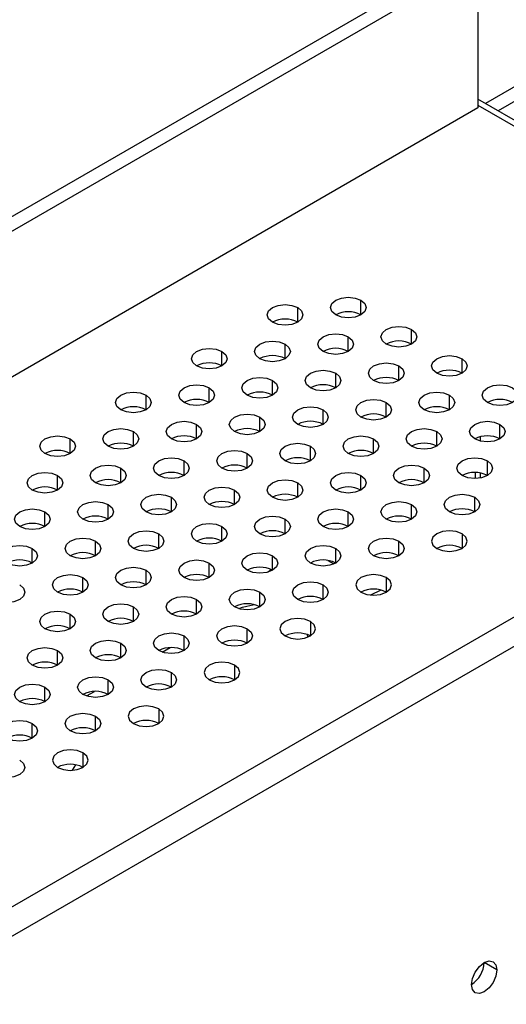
# Model space of a CAD drawing. Header units: millimetres. Extents: x 0 to 1118, y 0 to 864.
# Tile 268 of 304: x 991.31 to 995.84, y 697.67 to 706.85. Entities that reach past the tile are written whole.
import ezdxf

# ---------------------------------------------------------------- set-up
doc = ezdxf.new("R2010")
doc.units = ezdxf.units.MM

msp = doc.modelspace()

# ---------------------------------------------------------------- linework, layer by layer
at = {"color": 7, "linetype": 'Continuous', "lineweight": 25}
for p, q in [((922.087, 665.1001), (995.1075, 707.2539)), ((922.2048, 665.032), (995.2254, 707.1859)), ((995.5789, 706.9817), (995.5789, 706.0291)), ((996.4275, 706.5189), (995.6513, 706.0709)), ((996.5453, 706.4509), (995.7692, 706.0028)), ((999.9638, 703.5813), (995.5789, 706.1127)), ((995.5789, 706.0291), (921.8513, 663.467)), ((926.1057, 660.9838), (999.8805, 703.5731)), ((926.2471, 660.7933), (999.9748, 703.3554)), ((995.5537, 702.9461), (995.5537, 702.9414)), ((995.5537, 702.6317), (995.5537, 702.5754)), ((993.649, 701.7267), (993.6191, 701.7007)), ((994.6739, 701.535), (994.5791, 701.4882)), ((992.6367, 700.9558), (992.711, 700.9988)), ((991.9296, 700.5476), (992.0039, 700.5906)), ((991.7989, 699.8548), (991.8315, 699.9054)), ((995.7557, 697.9938), (995.6379, 698.0618))]:
    msp.add_line(p, q, dxfattribs=at)
at = {"color": 8, "linetype": 'Continuous', "lineweight": 25}
for p, q in [((995.5789, 706.0563), (999.8805, 703.5731)), ((994.4888, 704.1003), (994.4888, 704.2364)), ((993.8996, 704.0323), (993.8996, 704.1684)), ((994.9602, 703.8282), (994.9602, 703.9643)), ((994.371, 703.7602), (994.371, 703.8962)), ((993.1924, 703.6241), (993.1924, 703.7602)), ((993.7817, 703.6921), (993.7817, 703.8282)), ((995.4316, 703.5561), (995.4316, 703.6921)), ((994.8424, 703.488), (994.8424, 703.6241)), ((993.6639, 703.352), (993.6639, 703.488)), ((994.2531, 703.42), (994.2531, 703.5561)), ((993.0746, 703.2839), (993.0746, 703.42)), ((992.4853, 703.2159), (992.4853, 703.352)), ((995.3138, 703.2159), (995.3138, 703.352)), ((994.1353, 703.0798), (994.1353, 703.2159)), ((994.7245, 703.1479), (994.7245, 703.2839)), ((993.546, 703.0118), (993.546, 703.1479)), ((992.9567, 702.9438), (992.9567, 703.0798)), ((995.7852, 702.9438), (995.7852, 703.0798)), ((991.7782, 702.8077), (991.7782, 702.9438)), ((992.3675, 702.8757), (992.3675, 703.0118)), ((994.6067, 702.8077), (994.6067, 702.9438)), ((995.1959, 702.8757), (995.1959, 703.0118)), ((995.6025, 702.9232), (995.6025, 702.9644)), ((994.0174, 702.7397), (994.0174, 702.8757)), ((993.4282, 702.6716), (993.4282, 702.8077)), ((992.2496, 702.5356), (992.2496, 702.6716)), ((992.8389, 702.6036), (992.8389, 702.7397)), ((995.0781, 702.5356), (995.0781, 702.6716)), ((995.6673, 702.6036), (995.6673, 702.7397)), ((991.6604, 702.4675), (991.6604, 702.6036)), ((994.4888, 702.4675), (994.4888, 702.6036)), ((995.6025, 702.5804), (995.6025, 702.6268)), ((993.8996, 702.3995), (993.8996, 702.5356)), ((992.721, 702.2634), (992.721, 702.3995)), ((993.3103, 702.3315), (993.3103, 702.4675)), ((995.5495, 702.2634), (995.5495, 702.3995)), ((992.1318, 702.1954), (992.1318, 702.3315)), ((994.9602, 702.1954), (994.9602, 702.3315)), ((991.5425, 702.1274), (991.5425, 702.2634)), ((994.371, 702.1274), (994.371, 702.2634)), ((993.1924, 701.9913), (993.1924, 702.1274)), ((993.7817, 702.0593), (993.7817, 702.1954)), ((992.6032, 701.9233), (992.6032, 702.0593)), ((995.4316, 702.0593), (995.4316, 701.9233)), ((992.0139, 701.8552), (992.0139, 701.9913)), ((994.8424, 701.8552), (994.8424, 701.9913)), ((991.4247, 701.7872), (991.4247, 701.9233)), ((993.6639, 701.7192), (993.6639, 701.8552)), ((994.2531, 701.7872), (994.2531, 701.9233)), ((993.0746, 701.6511), (993.0746, 701.7872)), ((994.1813, 701.8116), (994.2374, 701.7792)), ((991.8961, 701.5151), (991.8961, 701.6511)), ((992.4853, 701.5831), (992.4853, 701.7192)), ((994.7245, 701.6511), (994.7245, 701.5151)), ((994.1353, 701.447), (994.1353, 701.5831)), ((993.546, 701.379), (993.546, 701.5151)), ((992.3675, 701.2429), (992.3675, 701.379)), ((992.9567, 701.311), (992.9567, 701.447)), ((991.7782, 701.1749), (991.7782, 701.311)), ((994.0174, 701.2429), (994.0174, 701.1068)), ((992.8389, 700.9708), (992.8389, 701.1068)), ((993.4282, 701.0388), (993.4282, 701.1749)), ((992.2496, 700.9027), (992.2496, 701.0388)), ((991.6604, 700.8347), (991.6604, 700.9708)), ((993.3103, 700.8347), (993.3103, 700.6986)), ((992.721, 700.6306), (992.721, 700.7667)), ((992.1318, 700.5626), (992.1318, 700.6986)), ((991.5425, 700.4945), (991.5425, 700.6306)), ((992.6032, 700.4265), (992.6032, 700.2904)), ((991.4247, 700.1544), (991.4247, 700.2904)), ((992.0139, 700.2224), (992.0139, 700.3585)), ((991.8961, 700.0183), (991.8961, 699.8822))]:
    msp.add_line(p, q, dxfattribs=at)
at = {"color": 7, "linetype": 'Continuous', "lineweight": 25, "flags": 128}
for points in [[(994.2531, 704.1003), (994.217, 704.1316), (994.2043, 704.1684), (994.217, 704.2052), (994.2531, 704.2364), (994.3072, 704.2573), (994.371, 704.2646), (994.4347, 704.2573), (994.4888, 704.2364)], [(994.4888, 704.2364), (994.5249, 704.2052), (994.5376, 704.1684), (994.5249, 704.1316), (994.4888, 704.1003), (994.4347, 704.0795), (994.371, 704.0722), (994.3072, 704.0795), (994.2531, 704.1003)], [(993.6639, 704.0323), (993.6277, 704.0635), (993.615, 704.1003), (993.6277, 704.1372), (993.6639, 704.1684), (993.7179, 704.1892), (993.7817, 704.1966), (993.8455, 704.1892), (993.8996, 704.1684)], [(993.8996, 704.1684), (993.9357, 704.1372), (993.9484, 704.1003), (993.9357, 704.0635), (993.8996, 704.0323), (993.8455, 704.0115), (993.7817, 704.0041), (993.7179, 704.0115), (993.6639, 704.0323)], [(994.7245, 703.8282), (994.6884, 703.8594), (994.6757, 703.8962), (994.6884, 703.9331), (994.7245, 703.9643), (994.7786, 703.9851), (994.8424, 703.9925), (994.9061, 703.9851), (994.9602, 703.9643)], [(994.9602, 703.9643), (994.9963, 703.9331), (995.009, 703.8962), (994.9963, 703.8594), (994.9602, 703.8282), (994.9061, 703.8074), (994.8424, 703.8), (994.7786, 703.8074), (994.7245, 703.8282)], [(993.546, 703.6921), (993.5099, 703.7234), (993.4972, 703.7602), (993.5099, 703.797), (993.546, 703.8282), (993.6001, 703.8491), (993.6639, 703.8564), (993.7276, 703.8491), (993.7817, 703.8282)], [(994.1353, 703.7602), (994.0991, 703.7914), (994.0864, 703.8282), (994.0991, 703.865), (994.1353, 703.8962), (994.1893, 703.9171), (994.2531, 703.9244), (994.3169, 703.9171), (994.371, 703.8962)], [(994.371, 703.8962), (994.4071, 703.865), (994.4198, 703.8282), (994.4071, 703.7914), (994.371, 703.7602), (994.3169, 703.7393), (994.2531, 703.732), (994.1893, 703.7393), (994.1353, 703.7602)], [(992.9567, 703.6241), (992.9206, 703.6553), (992.9079, 703.6921), (992.9206, 703.729), (992.9567, 703.7602), (993.0108, 703.781), (993.0746, 703.7884), (993.1384, 703.781), (993.1924, 703.7602)], [(993.1924, 703.7602), (993.2286, 703.729), (993.2413, 703.6921), (993.2286, 703.6553), (993.1924, 703.6241), (993.1384, 703.6033), (993.0746, 703.5959), (993.0108, 703.6033), (992.9567, 703.6241)], [(993.7817, 703.8282), (993.8178, 703.797), (993.8305, 703.7602), (993.8178, 703.7234), (993.7817, 703.6921), (993.7276, 703.6713), (993.6639, 703.664), (993.6001, 703.6713), (993.546, 703.6921)], [(995.1959, 703.5561), (995.1598, 703.5873), (995.1471, 703.6241), (995.1598, 703.6609), (995.1959, 703.6921), (995.25, 703.713), (995.3138, 703.7203), (995.3775, 703.713), (995.4316, 703.6921)], [(995.4316, 703.6921), (995.4677, 703.6609), (995.4804, 703.6241), (995.4677, 703.5873), (995.4316, 703.5561), (995.3775, 703.5352), (995.3138, 703.5279), (995.25, 703.5352), (995.1959, 703.5561)], [(994.0174, 703.42), (993.9813, 703.4512), (993.9686, 703.488), (993.9813, 703.5249), (994.0174, 703.5561), (994.0715, 703.5769), (994.1353, 703.5843), (994.199, 703.5769), (994.2531, 703.5561)], [(994.6067, 703.488), (994.5705, 703.5193), (994.5578, 703.5561), (994.5705, 703.5929), (994.6067, 703.6241), (994.6607, 703.645), (994.7245, 703.6523), (994.7883, 703.645), (994.8424, 703.6241)], [(994.8424, 703.6241), (994.8785, 703.5929), (994.8912, 703.5561), (994.8785, 703.5193), (994.8424, 703.488), (994.7883, 703.4672), (994.7245, 703.4599), (994.6607, 703.4672), (994.6067, 703.488)], [(993.4282, 703.352), (993.392, 703.3832), (993.3793, 703.42), (993.392, 703.4568), (993.4282, 703.488), (993.4822, 703.5089), (993.546, 703.5162), (993.6098, 703.5089), (993.6639, 703.488)], [(993.6639, 703.488), (993.7, 703.4568), (993.7127, 703.42), (993.7, 703.3832), (993.6639, 703.352), (993.6098, 703.3311), (993.546, 703.3238), (993.4822, 703.3311), (993.4282, 703.352)], [(994.2531, 703.5561), (994.2892, 703.5249), (994.3019, 703.488), (994.2892, 703.4512), (994.2531, 703.42), (994.199, 703.3991), (994.1353, 703.3918), (994.0715, 703.3991), (994.0174, 703.42)], [(992.8389, 703.2839), (992.8028, 703.3152), (992.7901, 703.352), (992.8028, 703.3888), (992.8389, 703.42), (992.893, 703.4409), (992.9567, 703.4482), (993.0205, 703.4409), (993.0746, 703.42)], [(993.0746, 703.42), (993.1107, 703.3888), (993.1234, 703.352), (993.1107, 703.3152), (993.0746, 703.2839), (993.0205, 703.2631), (992.9567, 703.2558), (992.893, 703.2631), (992.8389, 703.2839)], [(995.6673, 703.2839), (995.6312, 703.3152), (995.6185, 703.352), (995.6312, 703.3888), (995.6673, 703.42), (995.7214, 703.4409), (995.7852, 703.4482), (995.849, 703.4409), (995.903, 703.42)], [(995.903, 703.42), (995.9392, 703.3888), (995.9518, 703.352), (995.9392, 703.3152), (995.903, 703.2839), (995.849, 703.2631), (995.7852, 703.2558), (995.7214, 703.2631), (995.6673, 703.2839)], [(992.2496, 703.2159), (992.2135, 703.2471), (992.2008, 703.2839), (992.2135, 703.3208), (992.2496, 703.352), (992.3037, 703.3728), (992.3675, 703.3802), (992.4313, 703.3728), (992.4853, 703.352)], [(992.4853, 703.352), (992.5215, 703.3208), (992.5342, 703.2839), (992.5215, 703.2471), (992.4853, 703.2159), (992.4313, 703.195), (992.3675, 703.1877), (992.3037, 703.195), (992.2496, 703.2159)], [(994.4888, 703.1479), (994.4527, 703.1791), (994.44, 703.2159), (994.4527, 703.2527), (994.4888, 703.2839), (994.5429, 703.3048), (994.6067, 703.3121), (994.6704, 703.3048), (994.7245, 703.2839)], [(995.0781, 703.2159), (995.0419, 703.2471), (995.0293, 703.2839), (995.0419, 703.3208), (995.0781, 703.352), (995.1321, 703.3728), (995.1959, 703.3802), (995.2597, 703.3728), (995.3138, 703.352)], [(995.3138, 703.352), (995.3499, 703.3208), (995.3626, 703.2839), (995.3499, 703.2471), (995.3138, 703.2159), (995.2597, 703.195), (995.1959, 703.1877), (995.1321, 703.195), (995.0781, 703.2159)], [(993.8996, 703.0798), (993.8634, 703.111), (993.8507, 703.1479), (993.8634, 703.1847), (993.8996, 703.2159), (993.9536, 703.2368), (994.0174, 703.2441), (994.0812, 703.2368), (994.1353, 703.2159)], [(994.1353, 703.2159), (994.1714, 703.1847), (994.1841, 703.1479), (994.1714, 703.111), (994.1353, 703.0798), (994.0812, 703.059), (994.0174, 703.0517), (993.9536, 703.059), (993.8996, 703.0798)], [(994.7245, 703.2839), (994.7606, 703.2527), (994.7733, 703.2159), (994.7606, 703.1791), (994.7245, 703.1479), (994.6704, 703.127), (994.6067, 703.1197), (994.5429, 703.127), (994.4888, 703.1479)], [(993.3103, 703.0118), (993.2742, 703.043), (993.2615, 703.0798), (993.2742, 703.1167), (993.3103, 703.1479), (993.3644, 703.1687), (993.4282, 703.1761), (993.4919, 703.1687), (993.546, 703.1479)], [(993.546, 703.1479), (993.5821, 703.1167), (993.5948, 703.0798), (993.5821, 703.043), (993.546, 703.0118), (993.4919, 702.9909), (993.4282, 702.9836), (993.3644, 702.9909), (993.3103, 703.0118)], [(992.1318, 702.8757), (992.0957, 702.9069), (992.083, 702.9438), (992.0957, 702.9806), (992.1318, 703.0118), (992.1859, 703.0327), (992.2496, 703.04), (992.3134, 703.0327), (992.3675, 703.0118)], [(992.721, 702.9438), (992.6849, 702.975), (992.6722, 703.0118), (992.6849, 703.0486), (992.721, 703.0798), (992.7751, 703.1007), (992.8389, 703.108), (992.9027, 703.1007), (992.9567, 703.0798)], [(992.9567, 703.0798), (992.9929, 703.0486), (993.0056, 703.0118), (992.9929, 702.975), (992.9567, 702.9438), (992.9027, 702.9229), (992.8389, 702.9156), (992.7751, 702.9229), (992.721, 702.9438)], [(994.9602, 702.8757), (994.9241, 702.9069), (994.9114, 702.9438), (994.9241, 702.9806), (994.9602, 703.0118), (995.0143, 703.0327), (995.0781, 703.04), (995.1418, 703.0327), (995.1959, 703.0118)], [(995.5495, 702.9438), (995.5133, 702.975), (995.5007, 703.0118), (995.5133, 703.0486), (995.5495, 703.0798), (995.6035, 703.1007), (995.6673, 703.108), (995.7311, 703.1007), (995.7852, 703.0798)], [(995.7852, 703.0798), (995.8213, 703.0486), (995.834, 703.0118), (995.8213, 702.975), (995.7852, 702.9438), (995.7311, 702.9229), (995.6673, 702.9156), (995.6035, 702.9229), (995.5495, 702.9438)], [(991.5425, 702.8077), (991.5064, 702.8389), (991.4937, 702.8757), (991.5064, 702.9126), (991.5425, 702.9438), (991.5966, 702.9646), (991.6604, 702.9719), (991.7242, 702.9646), (991.7782, 702.9438)], [(991.7782, 702.9438), (991.8144, 702.9126), (991.827, 702.8757), (991.8144, 702.8389), (991.7782, 702.8077), (991.7242, 702.7868), (991.6604, 702.7795), (991.5966, 702.7868), (991.5425, 702.8077)], [(992.3675, 703.0118), (992.4036, 702.9806), (992.4163, 702.9438), (992.4036, 702.9069), (992.3675, 702.8757), (992.3134, 702.8549), (992.2496, 702.8476), (992.1859, 702.8549), (992.1318, 702.8757)], [(994.371, 702.8077), (994.3348, 702.8389), (994.3221, 702.8757), (994.3348, 702.9126), (994.371, 702.9438), (994.425, 702.9646), (994.4888, 702.9719), (994.5526, 702.9646), (994.6067, 702.9438)], [(994.6067, 702.9438), (994.6428, 702.9126), (994.6555, 702.8757), (994.6428, 702.8389), (994.6067, 702.8077), (994.5526, 702.7868), (994.4888, 702.7795), (994.425, 702.7868), (994.371, 702.8077)], [(995.1959, 703.0118), (995.232, 702.9806), (995.2447, 702.9438), (995.232, 702.9069), (995.1959, 702.8757), (995.1418, 702.8549), (995.0781, 702.8476), (995.0143, 702.8549), (994.9602, 702.8757)], [(993.7817, 702.7397), (993.7456, 702.7709), (993.7329, 702.8077), (993.7456, 702.8445), (993.7817, 702.8757), (993.8358, 702.8966), (993.8996, 702.9039), (993.9633, 702.8966), (994.0174, 702.8757)], [(994.0174, 702.8757), (994.0535, 702.8445), (994.0662, 702.8077), (994.0535, 702.7709), (994.0174, 702.7397), (993.9633, 702.7188), (993.8996, 702.7115), (993.8358, 702.7188), (993.7817, 702.7397)], [(992.6032, 702.6036), (992.5671, 702.6348), (992.5544, 702.6716), (992.5671, 702.7085), (992.6032, 702.7397), (992.6573, 702.7605), (992.721, 702.7678), (992.7848, 702.7605), (992.8389, 702.7397)], [(993.1924, 702.6716), (993.1563, 702.7028), (993.1436, 702.7397), (993.1563, 702.7765), (993.1924, 702.8077), (993.2465, 702.8286), (993.3103, 702.8359), (993.3741, 702.8286), (993.4282, 702.8077)], [(993.4282, 702.8077), (993.4643, 702.7765), (993.477, 702.7397), (993.4643, 702.7028), (993.4282, 702.6716), (993.3741, 702.6508), (993.3103, 702.6435), (993.2465, 702.6508), (993.1924, 702.6716)], [(995.4316, 702.6036), (995.3955, 702.6348), (995.3828, 702.6716), (995.3955, 702.7085), (995.4316, 702.7397), (995.4857, 702.7605), (995.5495, 702.7678), (995.6133, 702.7605), (995.6673, 702.7397)], [(992.0139, 702.5356), (991.9778, 702.5668), (991.9651, 702.6036), (991.9778, 702.6404), (992.0139, 702.6716), (992.068, 702.6925), (992.1318, 702.6998), (992.1956, 702.6925), (992.2496, 702.6716)], [(992.2496, 702.6716), (992.2858, 702.6404), (992.2985, 702.6036), (992.2858, 702.5668), (992.2496, 702.5356), (992.1956, 702.5147), (992.1318, 702.5074), (992.068, 702.5147), (992.0139, 702.5356)], [(992.8389, 702.7397), (992.875, 702.7085), (992.8877, 702.6716), (992.875, 702.6348), (992.8389, 702.6036), (992.7848, 702.5827), (992.721, 702.5754), (992.6573, 702.5827), (992.6032, 702.6036)], [(994.8424, 702.5356), (994.8062, 702.5668), (994.7935, 702.6036), (994.8062, 702.6404), (994.8424, 702.6716), (994.8964, 702.6925), (994.9602, 702.6998), (995.024, 702.6925), (995.0781, 702.6716)], [(995.0781, 702.6716), (995.1142, 702.6404), (995.1269, 702.6036), (995.1142, 702.5668), (995.0781, 702.5356), (995.024, 702.5147), (994.9602, 702.5074), (994.8964, 702.5147), (994.8424, 702.5356)], [(995.6673, 702.7397), (995.7035, 702.7085), (995.7161, 702.6716), (995.7035, 702.6348), (995.6673, 702.6036), (995.6133, 702.5827), (995.5495, 702.5754), (995.4857, 702.5827), (995.4316, 702.6036)], [(991.4247, 702.4675), (991.3886, 702.4987), (991.3759, 702.5356), (991.3886, 702.5724), (991.4247, 702.6036), (991.4788, 702.6245), (991.5425, 702.6318), (991.6063, 702.6245), (991.6604, 702.6036)], [(991.6604, 702.6036), (991.6965, 702.5724), (991.7092, 702.5356), (991.6965, 702.4987), (991.6604, 702.4675), (991.6063, 702.4467), (991.5425, 702.4393), (991.4788, 702.4467), (991.4247, 702.4675)], [(994.2531, 702.4675), (994.217, 702.4987), (994.2043, 702.5356), (994.217, 702.5724), (994.2531, 702.6036), (994.3072, 702.6245), (994.371, 702.6318), (994.4347, 702.6245), (994.4888, 702.6036)], [(994.4888, 702.6036), (994.5249, 702.5724), (994.5376, 702.5356), (994.5249, 702.4987), (994.4888, 702.4675), (994.4347, 702.4467), (994.371, 702.4393), (994.3072, 702.4467), (994.2531, 702.4675)], [(993.0746, 702.3315), (993.0385, 702.3627), (993.0258, 702.3995), (993.0385, 702.4363), (993.0746, 702.4675), (993.1287, 702.4884), (993.1924, 702.4957), (993.2562, 702.4884), (993.3103, 702.4675)], [(993.6639, 702.3995), (993.6277, 702.4307), (993.615, 702.4675), (993.6277, 702.5043), (993.6639, 702.5356), (993.7179, 702.5564), (993.7817, 702.5637), (993.8455, 702.5564), (993.8996, 702.5356)], [(993.8996, 702.5356), (993.9357, 702.5043), (993.9484, 702.4675), (993.9357, 702.4307), (993.8996, 702.3995), (993.8455, 702.3786), (993.7817, 702.3713), (993.7179, 702.3786), (993.6639, 702.3995)], [(992.4853, 702.2634), (992.4492, 702.2946), (992.4365, 702.3315), (992.4492, 702.3683), (992.4853, 702.3995), (992.5394, 702.4204), (992.6032, 702.4277), (992.667, 702.4204), (992.721, 702.3995)], [(992.721, 702.3995), (992.7572, 702.3683), (992.7699, 702.3315), (992.7572, 702.2946), (992.721, 702.2634), (992.667, 702.2426), (992.6032, 702.2352), (992.5394, 702.2426), (992.4853, 702.2634)], [(993.3103, 702.4675), (993.3464, 702.4363), (993.3591, 702.3995), (993.3464, 702.3627), (993.3103, 702.3315), (993.2562, 702.3106), (993.1924, 702.3033), (993.1287, 702.3106), (993.0746, 702.3315)], [(995.3138, 702.2634), (995.2776, 702.2946), (995.265, 702.3315), (995.2776, 702.3683), (995.3138, 702.3995), (995.3678, 702.4204), (995.4316, 702.4277), (995.4954, 702.4204), (995.5495, 702.3995)], [(995.5495, 702.3995), (995.5856, 702.3683), (995.5983, 702.3315), (995.5856, 702.2946), (995.5495, 702.2634), (995.4954, 702.2426), (995.4316, 702.2352), (995.3678, 702.2426), (995.3138, 702.2634)], [(991.3068, 702.1274), (991.2707, 702.1586), (991.258, 702.1954), (991.2707, 702.2322), (991.3068, 702.2634), (991.3609, 702.2843), (991.4247, 702.2916), (991.4885, 702.2843), (991.5425, 702.2634)], [(991.8961, 702.1954), (991.86, 702.2266), (991.8473, 702.2634), (991.86, 702.3002), (991.8961, 702.3315), (991.9502, 702.3523), (992.0139, 702.3596), (992.0777, 702.3523), (992.1318, 702.3315)], [(992.1318, 702.3315), (992.1679, 702.3002), (992.1806, 702.2634), (992.1679, 702.2266), (992.1318, 702.1954), (992.0777, 702.1745), (992.0139, 702.1672), (991.9502, 702.1745), (991.8961, 702.1954)], [(994.1353, 702.1274), (994.0991, 702.1586), (994.0864, 702.1954), (994.0991, 702.2322), (994.1353, 702.2634), (994.1893, 702.2843), (994.2531, 702.2916), (994.3169, 702.2843), (994.371, 702.2634)], [(994.7245, 702.1954), (994.6884, 702.2266), (994.6757, 702.2634), (994.6884, 702.3002), (994.7245, 702.3315), (994.7786, 702.3523), (994.8424, 702.3596), (994.9061, 702.3523), (994.9602, 702.3315)], [(994.9602, 702.3315), (994.9963, 702.3002), (995.009, 702.2634), (994.9963, 702.2266), (994.9602, 702.1954), (994.9061, 702.1745), (994.8424, 702.1672), (994.7786, 702.1745), (994.7245, 702.1954)], [(991.5425, 702.2634), (991.5787, 702.2322), (991.5913, 702.1954), (991.5787, 702.1586), (991.5425, 702.1274), (991.4885, 702.1065), (991.4247, 702.0992), (991.3609, 702.1065), (991.3068, 702.1274)], [(993.546, 702.0593), (993.5099, 702.0905), (993.4972, 702.1274), (993.5099, 702.1642), (993.546, 702.1954), (993.6001, 702.2163), (993.6639, 702.2236), (993.7276, 702.2163), (993.7817, 702.1954)], [(994.371, 702.2634), (994.4071, 702.2322), (994.4198, 702.1954), (994.4071, 702.1586), (994.371, 702.1274), (994.3169, 702.1065), (994.2531, 702.0992), (994.1893, 702.1065), (994.1353, 702.1274)], [(992.9567, 701.9913), (992.9206, 702.0225), (992.9079, 702.0593), (992.9206, 702.0961), (992.9567, 702.1274), (993.0108, 702.1482), (993.0746, 702.1555), (993.1384, 702.1482), (993.1924, 702.1274)], [(993.1924, 702.1274), (993.2286, 702.0961), (993.2413, 702.0593), (993.2286, 702.0225), (993.1924, 701.9913), (993.1384, 701.9704), (993.0746, 701.9631), (993.0108, 701.9704), (992.9567, 701.9913)], [(993.7817, 702.1954), (993.8178, 702.1642), (993.8305, 702.1274), (993.8178, 702.0905), (993.7817, 702.0593), (993.7276, 702.0385), (993.6639, 702.0311), (993.6001, 702.0385), (993.546, 702.0593)], [(991.7782, 701.8552), (991.7421, 701.8864), (991.7294, 701.9233), (991.7421, 701.9601), (991.7782, 701.9913), (991.8323, 702.0121), (991.8961, 702.0195), (991.9599, 702.0121), (992.0139, 701.9913)], [(992.3675, 701.9233), (992.3314, 701.9545), (992.3187, 701.9913), (992.3314, 702.0281), (992.3675, 702.0593), (992.4216, 702.0802), (992.4853, 702.0875), (992.5491, 702.0802), (992.6032, 702.0593)], [(992.6032, 702.0593), (992.6393, 702.0281), (992.652, 701.9913), (992.6393, 701.9545), (992.6032, 701.9233), (992.5491, 701.9024), (992.4853, 701.8951), (992.4216, 701.9024), (992.3675, 701.9233)], [(994.6067, 701.8552), (994.5705, 701.8864), (994.5578, 701.9233), (994.5705, 701.9601), (994.6067, 701.9913), (994.6607, 702.0121), (994.7245, 702.0195), (994.7883, 702.0121), (994.8424, 701.9913)], [(995.4316, 702.0593), (995.3775, 702.0802), (995.3138, 702.0875), (995.25, 702.0802), (995.1959, 702.0593), (995.1598, 702.0281), (995.1471, 701.9913), (995.1598, 701.9545), (995.1959, 701.9233)], [(995.1959, 701.9233), (995.25, 701.9024), (995.3138, 701.8951), (995.3775, 701.9024), (995.4316, 701.9233), (995.4677, 701.9545), (995.4804, 701.9913), (995.4677, 702.0281), (995.4316, 702.0593)], [(991.189, 701.7872), (991.1528, 701.8184), (991.1402, 701.8552), (991.1528, 701.892), (991.189, 701.9233), (991.243, 701.9441), (991.3068, 701.9514), (991.3706, 701.9441), (991.4247, 701.9233)], [(992.0139, 701.9913), (992.0501, 701.9601), (992.0628, 701.9233), (992.0501, 701.8864), (992.0139, 701.8552), (991.9599, 701.8344), (991.8961, 701.827), (991.8323, 701.8344), (991.7782, 701.8552)], [(994.0174, 701.7872), (993.9813, 701.8184), (993.9686, 701.8552), (993.9813, 701.892), (994.0174, 701.9233), (994.0715, 701.9441), (994.1353, 701.9514), (994.199, 701.9441), (994.2531, 701.9233)], [(994.8424, 701.9913), (994.8785, 701.9601), (994.8912, 701.9233), (994.8785, 701.8864), (994.8424, 701.8552), (994.7883, 701.8344), (994.7245, 701.827), (994.6607, 701.8344), (994.6067, 701.8552)], [(991.4247, 701.9233), (991.4608, 701.892), (991.4735, 701.8552), (991.4608, 701.8184), (991.4247, 701.7872), (991.3706, 701.7663), (991.3068, 701.759), (991.243, 701.7663), (991.189, 701.7872)], [(993.4282, 701.7192), (993.392, 701.7504), (993.3793, 701.7872), (993.392, 701.824), (993.4282, 701.8552), (993.4822, 701.8761), (993.546, 701.8834), (993.6098, 701.8761), (993.6639, 701.8552)], [(993.6639, 701.8552), (993.7, 701.824), (993.7127, 701.7872), (993.7, 701.7504), (993.6639, 701.7192), (993.6098, 701.6983), (993.546, 701.691), (993.4822, 701.6983), (993.4282, 701.7192)], [(994.2531, 701.9233), (994.2892, 701.892), (994.3019, 701.8552), (994.2892, 701.8184), (994.2531, 701.7872), (994.199, 701.7663), (994.1353, 701.759), (994.0715, 701.7663), (994.0174, 701.7872)], [(992.2496, 701.5831), (992.2135, 701.6143), (992.2008, 701.6511), (992.2135, 701.6879), (992.2496, 701.7192), (992.3037, 701.74), (992.3675, 701.7473), (992.4313, 701.74), (992.4853, 701.7192)], [(992.8389, 701.6511), (992.8028, 701.6823), (992.7901, 701.7192), (992.8028, 701.756), (992.8389, 701.7872), (992.893, 701.808), (992.9567, 701.8154), (993.0205, 701.808), (993.0746, 701.7872)], [(993.0746, 701.7872), (993.1107, 701.756), (993.1234, 701.7192), (993.1107, 701.6823), (993.0746, 701.6511), (993.0205, 701.6303), (992.9567, 701.6229), (992.893, 701.6303), (992.8389, 701.6511)], [(991.6604, 701.5151), (991.6243, 701.5463), (991.6116, 701.5831), (991.6243, 701.6199), (991.6604, 701.6511), (991.7145, 701.672), (991.7782, 701.6793), (991.842, 701.672), (991.8961, 701.6511)], [(991.8961, 701.6511), (991.9322, 701.6199), (991.9449, 701.5831), (991.9322, 701.5463), (991.8961, 701.5151), (991.842, 701.4942), (991.7782, 701.4869), (991.7145, 701.4942), (991.6604, 701.5151)], [(992.4853, 701.7192), (992.5215, 701.6879), (992.5342, 701.6511), (992.5215, 701.6143), (992.4853, 701.5831), (992.4313, 701.5622), (992.3675, 701.5549), (992.3037, 701.5622), (992.2496, 701.5831)], [(994.7245, 701.6511), (994.6704, 701.672), (994.6067, 701.6793), (994.5429, 701.672), (994.4888, 701.6511), (994.4527, 701.6199), (994.44, 701.5831), (994.4527, 701.5463), (994.4888, 701.5151)], [(994.4888, 701.5151), (994.5429, 701.4942), (994.6067, 701.4869), (994.6704, 701.4942), (994.7245, 701.5151), (994.7606, 701.5463), (994.7733, 701.5831), (994.7606, 701.6199), (994.7245, 701.6511)], [(991.3068, 701.5831), (991.343, 701.5519), (991.3556, 701.5151), (991.343, 701.4782), (991.3068, 701.447), (991.2528, 701.4262), (991.189, 701.4188), (991.1252, 701.4262), (991.0711, 701.447)], [(993.8996, 701.447), (993.8634, 701.4782), (993.8507, 701.5151), (993.8634, 701.5519), (993.8996, 701.5831), (993.9536, 701.6039), (994.0174, 701.6113), (994.0812, 701.6039), (994.1353, 701.5831)], [(994.1353, 701.5831), (994.1714, 701.5519), (994.1841, 701.5151), (994.1714, 701.4782), (994.1353, 701.447), (994.0812, 701.4262), (994.0174, 701.4188), (993.9536, 701.4262), (993.8996, 701.447)], [(992.721, 701.311), (992.6849, 701.3422), (992.6722, 701.379), (992.6849, 701.4158), (992.721, 701.447), (992.7751, 701.4679), (992.8389, 701.4752), (992.9027, 701.4679), (992.9567, 701.447)], [(993.3103, 701.379), (993.2742, 701.4102), (993.2615, 701.447), (993.2742, 701.4838), (993.3103, 701.5151), (993.3644, 701.5359), (993.4282, 701.5432), (993.4919, 701.5359), (993.546, 701.5151)], [(993.546, 701.5151), (993.5821, 701.4838), (993.5948, 701.447), (993.5821, 701.4102), (993.546, 701.379), (993.4919, 701.3581), (993.4282, 701.3508), (993.3644, 701.3581), (993.3103, 701.379)], [(992.1318, 701.2429), (992.0957, 701.2741), (992.083, 701.311), (992.0957, 701.3478), (992.1318, 701.379), (992.1859, 701.3998), (992.2496, 701.4072), (992.3134, 701.3998), (992.3675, 701.379)], [(992.3675, 701.379), (992.4036, 701.3478), (992.4163, 701.311), (992.4036, 701.2741), (992.3675, 701.2429), (992.3134, 701.2221), (992.2496, 701.2147), (992.1859, 701.2221), (992.1318, 701.2429)], [(992.9567, 701.447), (992.9929, 701.4158), (993.0056, 701.379), (992.9929, 701.3422), (992.9567, 701.311), (992.9027, 701.2901), (992.8389, 701.2828), (992.7751, 701.2901), (992.721, 701.311)], [(993.3512, 701.3617), (993.384, 701.3742), (993.4943, 701.3993)], [(991.5425, 701.1749), (991.5064, 701.2061), (991.4937, 701.2429), (991.5064, 701.2797), (991.5425, 701.311), (991.5966, 701.3318), (991.6604, 701.3391), (991.7242, 701.3318), (991.7782, 701.311)], [(991.7782, 701.311), (991.8144, 701.2797), (991.827, 701.2429), (991.8144, 701.2061), (991.7782, 701.1749), (991.7242, 701.154), (991.6604, 701.1467), (991.5966, 701.154), (991.5425, 701.1749)], [(993.1924, 701.0388), (993.1563, 701.07), (993.1436, 701.1068), (993.1563, 701.1437), (993.1924, 701.1749), (993.2465, 701.1957), (993.3103, 701.2031), (993.3741, 701.1957), (993.4282, 701.1749)], [(994.0174, 701.2429), (993.9633, 701.2638), (993.8996, 701.2711), (993.8358, 701.2638), (993.7817, 701.2429), (993.7456, 701.2117), (993.7329, 701.1749), (993.7456, 701.1381), (993.7817, 701.1068)], [(993.7817, 701.1068), (993.8358, 701.086), (993.8996, 701.0787), (993.9633, 701.086), (994.0174, 701.1068), (994.0535, 701.1381), (994.0662, 701.1749), (994.0535, 701.2117), (994.0174, 701.2429)], [(992.6032, 700.9708), (992.5671, 701.002), (992.5544, 701.0388), (992.5671, 701.0756), (992.6032, 701.1068), (992.6573, 701.1277), (992.721, 701.135), (992.7848, 701.1277), (992.8389, 701.1068)], [(992.8389, 701.1068), (992.875, 701.0756), (992.8877, 701.0388), (992.875, 701.002), (992.8389, 700.9708), (992.7848, 700.9499), (992.721, 700.9426), (992.6573, 700.9499), (992.6032, 700.9708)], [(993.4282, 701.1749), (993.4643, 701.1437), (993.477, 701.1068), (993.4643, 701.07), (993.4282, 701.0388), (993.3741, 701.018), (993.3103, 701.0106), (993.2465, 701.018), (993.1924, 701.0388)], [(993.9971, 701.0969), (993.9902, 701.1131), (993.9866, 701.1208)], [(992.0139, 700.9027), (991.9778, 700.934), (991.9651, 700.9708), (991.9778, 701.0076), (992.0139, 701.0388), (992.068, 701.0597), (992.1318, 701.067), (992.1956, 701.0597), (992.2496, 701.0388)], [(992.2496, 701.0388), (992.2858, 701.0076), (992.2985, 700.9708), (992.2858, 700.934), (992.2496, 700.9027), (992.1956, 700.8819), (992.1318, 700.8746), (992.068, 700.8819), (992.0139, 700.9027)], [(991.4247, 700.8347), (991.3886, 700.8659), (991.3759, 700.9027), (991.3886, 700.9396), (991.4247, 700.9708), (991.4788, 700.9916), (991.5425, 700.999), (991.6063, 700.9916), (991.6604, 700.9708)], [(991.6604, 700.9708), (991.6965, 700.9396), (991.7092, 700.9027), (991.6965, 700.8659), (991.6604, 700.8347), (991.6063, 700.8139), (991.5425, 700.8065), (991.4788, 700.8139), (991.4247, 700.8347)], [(993.3103, 700.8347), (993.2562, 700.8556), (993.1924, 700.8629), (993.1287, 700.8556), (993.0746, 700.8347), (993.0385, 700.8035), (993.0258, 700.7667), (993.0385, 700.7299), (993.0746, 700.6986)], [(993.0746, 700.6986), (993.1287, 700.6778), (993.1924, 700.6705), (993.2562, 700.6778), (993.3103, 700.6986), (993.3464, 700.7299), (993.3591, 700.7667), (993.3464, 700.8035), (993.3103, 700.8347)], [(992.4853, 700.6306), (992.4492, 700.6618), (992.4365, 700.6986), (992.4492, 700.7355), (992.4853, 700.7667), (992.5394, 700.7875), (992.6032, 700.7949), (992.667, 700.7875), (992.721, 700.7667)], [(992.721, 700.7667), (992.7572, 700.7355), (992.7699, 700.6986), (992.7572, 700.6618), (992.721, 700.6306), (992.667, 700.6098), (992.6032, 700.6024), (992.5394, 700.6098), (992.4853, 700.6306)], [(991.3068, 700.4945), (991.2707, 700.5258), (991.258, 700.5626), (991.2707, 700.5994), (991.3068, 700.6306), (991.3609, 700.6515), (991.4247, 700.6588), (991.4885, 700.6515), (991.5425, 700.6306)], [(991.8961, 700.5626), (991.86, 700.5938), (991.8473, 700.6306), (991.86, 700.6674), (991.8961, 700.6986), (991.9502, 700.7195), (992.0139, 700.7268), (992.0777, 700.7195), (992.1318, 700.6986)], [(992.1318, 700.6986), (992.1679, 700.6674), (992.1806, 700.6306), (992.1679, 700.5938), (992.1318, 700.5626), (992.0777, 700.5417), (992.0139, 700.5344), (991.9502, 700.5417), (991.8961, 700.5626)], [(991.5425, 700.6306), (991.5787, 700.5994), (991.5913, 700.5626), (991.5787, 700.5258), (991.5425, 700.4945), (991.4885, 700.4737), (991.4247, 700.4664), (991.3609, 700.4737), (991.3068, 700.4945)], [(991.7782, 700.2224), (991.7421, 700.2536), (991.7294, 700.2904), (991.7421, 700.3273), (991.7782, 700.3585), (991.8323, 700.3793), (991.8961, 700.3867), (991.9599, 700.3793), (992.0139, 700.3585)], [(992.6032, 700.4265), (992.5491, 700.4474), (992.4853, 700.4547), (992.4216, 700.4474), (992.3675, 700.4265), (992.3314, 700.3953), (992.3187, 700.3585), (992.3314, 700.3217), (992.3675, 700.2904)], [(992.3675, 700.2904), (992.4216, 700.2696), (992.4853, 700.2623), (992.5491, 700.2696), (992.6032, 700.2904), (992.6393, 700.3217), (992.652, 700.3585), (992.6393, 700.3953), (992.6032, 700.4265)], [(991.189, 700.1544), (991.1528, 700.1856), (991.1402, 700.2224), (991.1528, 700.2592), (991.189, 700.2904), (991.243, 700.3113), (991.3068, 700.3186), (991.3706, 700.3113), (991.4247, 700.2904)], [(991.4247, 700.2904), (991.4608, 700.2592), (991.4735, 700.2224), (991.4608, 700.1856), (991.4247, 700.1544), (991.3706, 700.1335), (991.3068, 700.1262), (991.243, 700.1335), (991.189, 700.1544)], [(992.0139, 700.3585), (992.0501, 700.3273), (992.0628, 700.2904), (992.0501, 700.2536), (992.0139, 700.2224), (991.9599, 700.2016), (991.8961, 700.1942), (991.8323, 700.2016), (991.7782, 700.2224)], [(991.8961, 700.0183), (991.842, 700.0392), (991.7782, 700.0465), (991.7145, 700.0392), (991.6604, 700.0183), (991.6243, 699.9871), (991.6116, 699.9503), (991.6243, 699.9135), (991.6604, 699.8822)], [(991.6604, 699.8822), (991.7145, 699.8614), (991.7782, 699.8541), (991.842, 699.8614), (991.8961, 699.8822), (991.9322, 699.9135), (991.9449, 699.9503), (991.9322, 699.9871), (991.8961, 700.0183)], [(991.3068, 699.9503), (991.343, 699.9191), (991.3556, 699.8822), (991.343, 699.8454), (991.3068, 699.8142), (991.2528, 699.7933), (991.189, 699.786), (991.1252, 699.7933), (991.0711, 699.8142)], [(995.52, 697.8577), (995.529, 697.915), (995.5545, 697.9739), (995.5928, 698.0255), (995.6379, 698.0619), (995.683, 698.0775), (995.7212, 698.0701), (995.7467, 698.0407), (995.7557, 697.9938)], [(995.7557, 697.9938), (995.7467, 697.9365), (995.7212, 697.8776), (995.683, 697.8261), (995.6379, 697.7897), (995.5928, 697.774), (995.5545, 697.7814), (995.529, 697.8108), (995.52, 697.8577)]]:
    msp.add_lwpolyline(points, dxfattribs=at)
at = {"color": 7, "linetype": 'Continuous', "lineweight": 25}
for centre, radius, start, end in [((994.371, 703.8729), 0.2562, 62.61002, 117.3846), ((993.7817, 703.8048), 0.2562, 62.61002, 117.3846), ((994.8424, 703.6007), 0.2562, 62.61002, 117.3846), ((994.2531, 703.5327), 0.2562, 62.61002, 117.3846), ((993.6639, 703.4647), 0.2562, 62.61002, 117.3846), ((993.0746, 703.3966), 0.2562, 62.61002, 117.3846), ((995.3138, 703.3286), 0.2562, 62.61002, 117.3846), ((994.7245, 703.2606), 0.2562, 62.61002, 117.3846), ((994.1353, 703.1925), 0.2562, 62.61002, 117.3846), ((992.9567, 703.0565), 0.2562, 62.61002, 117.3846), ((993.546, 703.1245), 0.2562, 62.61002, 117.3846), ((995.7852, 703.0565), 0.2562, 62.61002, 117.3846), ((992.3675, 702.9884), 0.2562, 62.61002, 117.3846), ((995.1959, 702.9884), 0.2562, 62.61002, 117.3846), ((994.6067, 702.9204), 0.2562, 62.61002, 117.3846), ((993.4281, 702.7843), 0.2562, 62.61002, 117.3846), ((994.0174, 702.8524), 0.2562, 62.61002, 117.3846), ((992.8389, 702.7163), 0.2562, 62.61002, 117.3846), ((995.6673, 702.7163), 0.2562, 62.61002, 117.3846), ((992.2496, 702.6483), 0.2562, 62.61002, 117.3846), ((995.0781, 702.6483), 0.2562, 62.61002, 117.3846), ((991.6604, 702.5802), 0.2562, 62.61002, 117.3846), ((993.8996, 702.5122), 0.2562, 62.61002, 117.3846), ((994.4888, 702.5802), 0.2562, 62.61002, 117.3846), ((993.3103, 702.4442), 0.2562, 62.61002, 117.3846), ((992.721, 702.3761), 0.2562, 62.61002, 117.3846), ((995.5495, 702.3761), 0.2562, 62.61002, 117.3846), ((991.5425, 702.2401), 0.2562, 62.61002, 117.3846), ((992.1318, 702.3081), 0.2562, 62.61002, 117.3846), ((994.371, 702.2401), 0.2562, 62.61002, 117.3846), ((994.9602, 702.3081), 0.2562, 62.61002, 117.3846), ((993.7817, 702.172), 0.2562, 62.61002, 117.3846), ((992.6032, 702.0359), 0.2562, 62.61002, 117.3846), ((993.1924, 702.104), 0.2562, 62.61002, 117.3846), ((995.4316, 702.0359), 0.2562, 62.61002, 117.3846), ((992.0139, 701.9679), 0.2562, 62.61002, 117.3846), ((994.8424, 701.9679), 0.2562, 62.61002, 117.3846), ((991.4247, 701.8999), 0.2562, 62.61002, 117.3846), ((994.2531, 701.8999), 0.2562, 62.61002, 117.3846), ((993.0746, 701.7638), 0.2562, 62.61002, 117.3846), ((993.6639, 701.8318), 0.2562, 62.61002, 117.3846), ((992.4853, 701.6958), 0.2562, 62.61002, 117.3846), ((995.3138, 701.6958), 0.2562, 62.61002, 117.3846), ((991.8961, 701.6277), 0.2562, 62.61002, 117.3846), ((994.7245, 701.6277), 0.2562, 62.61002, 117.3846), ((991.3068, 701.5597), 0.2562, 62.61002, 117.3846), ((993.546, 701.4917), 0.2562, 62.61002, 117.3846), ((994.1353, 701.5597), 0.2562, 62.61002, 117.3846), ((992.9567, 701.4236), 0.2562, 62.61002, 117.3846), ((992.3675, 701.3556), 0.2562, 62.61002, 117.3846), ((991.7782, 701.2876), 0.2562, 62.61002, 117.3846), ((994.0174, 701.2195), 0.2562, 62.61002, 117.3846), ((994.6067, 701.2876), 0.2562, 62.61002, 117.3846), ((993.4281, 701.1515), 0.2562, 62.61002, 117.3846), ((992.8389, 701.0835), 0.2562, 62.61002, 117.3846), ((991.6604, 700.9474), 0.2562, 62.61002, 117.3846), ((992.2496, 701.0154), 0.2562, 62.61002, 117.3846), ((993.8996, 700.8794), 0.2562, 62.61002, 117.3846), ((993.3103, 700.8113), 0.2562, 62.61002, 117.3846), ((992.1318, 700.6753), 0.2562, 62.61002, 117.3846), ((992.721, 700.7433), 0.2562, 62.61002, 117.3846), ((991.5425, 700.6072), 0.2562, 62.61002, 117.3846), ((992.6032, 700.4031), 0.2562, 62.61002, 117.3846), ((993.1924, 700.4712), 0.2562, 62.61002, 117.3846), ((992.0139, 700.3351), 0.2562, 62.61002, 117.3846), ((991.4247, 700.2671), 0.2562, 62.61002, 117.3846), ((992.4853, 700.063), 0.2562, 62.61002, 117.3846), ((991.3068, 699.9269), 0.2562, 62.61002, 117.3846), ((991.8961, 699.9949), 0.2562, 62.61002, 117.3846), ((991.7782, 699.6548), 0.2562, 62.61002, 117.3846), ((995.382, 698.0735), 0.2561, 302.60548, 357.39452)]:
    msp.add_arc(centre, radius, start, end, dxfattribs=at)

doc.saveas('drawing.dxf')
